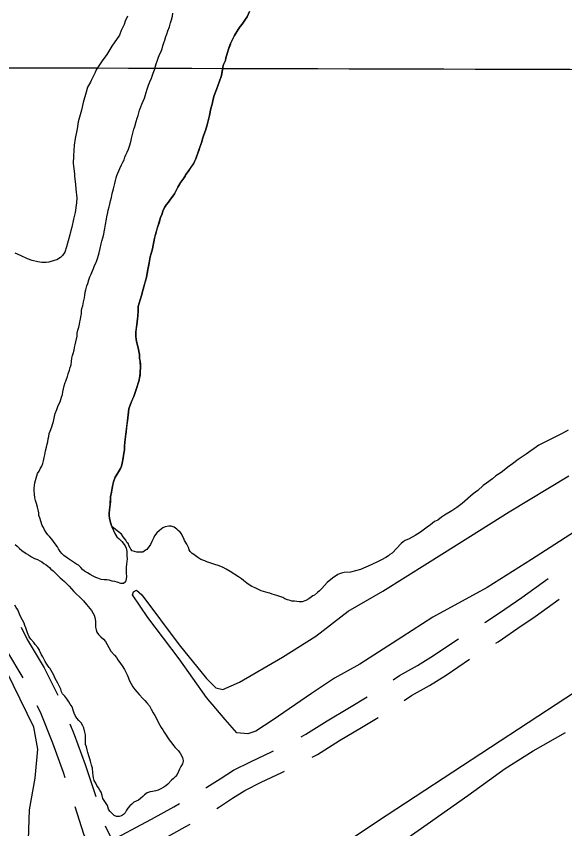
# Model space of a CAD drawing. Extents: x 3172231 to 3210228, y 940198 to 965780.
# Drawn here: x 3178967 to 3179677, y 950801 to 951853 of the extents above; entities that cross this region are included whole.
import ezdxf

# ---------------------------------------------------------------- set-up
doc = ezdxf.new("R2010")
doc.units = 0
for name, color, linetype in [('V-GRID-MAJR', 7, 'Continuous'), ('V-ROAD-CNTR', 7, 'Continuous'), ('V-SITE-VEGE', 7, 'Continuous'), ('V-TOPO-SHOR', 7, 'Continuous')]:
    doc.layers.add(name, color=color, linetype=linetype)

msp = doc.modelspace()

# ---------------------------------------------------------------- linework, layer by layer
at = {"layer": 'V-GRID-MAJR'}
msp.add_spline([(3176504.317, 951793.007), (3181720.753, 951778.211), (3186937.193, 951764.175), (3192153.634, 951750.897), (3197370.077, 951738.379), (3202586.522, 951726.618), (3207802.969, 951715.617)], degree=3, dxfattribs=at)
at = {"layer": 'V-ROAD-CNTR'}
for points in [[(3179573.418, 951067.834), (3179574.295, 951068.37), (3179599.082, 951085.423), (3179621.344, 951100.402), (3179655.38, 951125.097)], [(3179587.493, 951041.278), (3179590.627, 951043.192), (3179615.958, 951060.619), (3179638.532, 951075.808), (3179669.589, 951098.341)], [(3178929.568, 951085.004), (3178954.576, 951031.737), (3178975.759, 950996.458)], [(3178973.559, 951061.895), (3178981.082, 951045.869), (3179003.139, 951009.135), (3179020.81, 950973.868)], [(3179454.683, 950993.783), (3179462.742, 950999.249), (3179486.321, 951012.528), (3179506.87, 951025.109), (3179536.989, 951045.585), (3179539.281, 951046.985)], [(3179468.822, 950967.124), (3179478.55, 950973.721), (3179501.519, 950986.656), (3179523.146, 950999.897), (3179553.251, 951020.365), (3179553.356, 951020.429)], [(3179335.672, 950920.176), (3179341.935, 950923.334), (3179369.419, 950940.936), (3179398.365, 950958.029), (3179421.266, 950971.819)], [(3178993.816, 950960.774), (3178997.954, 950952.515), (3179014.059, 950912.353), (3179027.773, 950874.138), (3179030.015, 950867.626)], [(3179036.463, 950937.087), (3179042.109, 950923.007), (3179056.075, 950884.088), (3179070.228, 950842.982)], [(3179349.723, 950893.663), (3179356.817, 950897.24), (3179385.141, 950915.38), (3179413.731, 950932.263), (3179435.334, 950945.272)], [(3179212.477, 950854.067), (3179213.836, 950854.913), (3179230.895, 950865.843), (3179248.078, 950876.844), (3179271.104, 950888.204), (3179297.291, 950900.564), (3179300.045, 950901.994)], [(3179226.559, 950827.496), (3179229.854, 950829.547), (3179247.075, 950840.581), (3179262.848, 950850.678), (3179284.144, 950861.186), (3179310.607, 950873.676), (3179314.093, 950875.485)], [(3179090.309, 950785.828), (3179104.059, 950793.113), (3179121.671, 950802.806), (3179142.274, 950813.521), (3179170.992, 950829.489), (3179178.134, 950833.573)], [(3179043.03, 950829.808), (3179054.043, 950794.343), (3179061.2, 950779.229), (3179069.982, 950758.127), (3179080.079, 950737.22)], [(3179082.264, 950804.844), (3179088.622, 950791.419), (3179090.461, 950787)], [(3179104.354, 950759.319), (3179118.315, 950766.715), (3179135.827, 950776.354), (3179156.488, 950787.099), (3179185.728, 950803.357), (3179192.187, 950807.05)]]:
    msp.add_lwpolyline(points, dxfattribs=at)
at = {"layer": 'V-SITE-VEGE'}
for points in [[(3179110.849, 951852.687), (3179108.226, 951846.43), (3179106.756, 951841.875), (3179102.977, 951834.204), (3179100.638, 951828.229), (3179090.802, 951813.76), (3179084.142, 951803.26), (3179078.073, 951795.038), (3179070.549, 951783.403), (3179069.085, 951779.704), (3179064.141, 951769.472), (3179063.266, 951767.484), (3179059.494, 951760.668), (3179057.438, 951754.405), (3179053.606, 951741.024), (3179051.519, 951731.054), (3179047.384, 951715.962), (3179045.879, 951707.127), (3179043.196, 951694.589), (3179041.973, 951685.754), (3179040.99, 951671.777), (3179040.902, 951662.071), (3179042.493, 951648.64), (3179042.463, 951645.216), (3179043.802, 951635.498), (3179044.312, 951628.644), (3179045.352, 951617.503), (3179045.008, 951611.225), (3179043.468, 951598.679), (3179041.394, 951590.135), (3179039.014, 951579.594), (3179037.547, 951575.326), (3179036.356, 951569.629), (3179032.219, 951554.252), (3179029.874, 951547.422), (3179026.982, 951543.166), (3179024.387, 951540.336), (3179019.509, 951537.524), (3179016.072, 951536.414), (3179009.49, 951534.477), (3179005.775, 951533.94), (3179000.067, 951533.991), (3178995.221, 951534.892), (3178987.816, 951536.67), (3178981.555, 951538.726), (3178972.458, 951542.806), (3178965.923, 951546.005)], [(3179241.518, 951810.178), (3179244.428, 951817.441), (3179246.425, 951821.866), (3179249.499, 951827.881), (3179254.017, 951835.481), (3179256.72, 951839.547), (3179259.235, 951842.367), (3179263.561, 951848.726), (3179265.721, 951852.083), (3179268.806, 951858.63)], [(3179090.605, 951192.377), (3179089.022, 951197.271), (3179087.83, 951202.973), (3179087.328, 951206.354), (3179087.357, 951209.377), (3179087.752, 951213.817), (3179088.702, 951220.561), (3179089.153, 951230.691), (3179090.275, 951236.724), (3179091.031, 951241.695), (3179093.065, 951250.03), (3179095.076, 951256.055), (3179099.405, 951262.947), (3179101.935, 951267.366), (3179103.385, 951270.377), (3179104.308, 951274.1), (3179104.505, 951276.23), (3179105.439, 951281.022), (3179106.205, 951287.06), (3179106.956, 951291.674), (3179107.356, 951296.112), (3179107.583, 951301.445), (3179109.307, 951314.937), (3179110.86, 951328.966), (3179111.605, 951332.869), (3179112.781, 951344.412), (3179114.792, 951350.437), (3179119.152, 951360.706), (3179122.623, 951370.807), (3179126.101, 951381.616), (3179127.6, 951390.136), (3179127.625, 951392.624), (3179128.028, 951397.953), (3179127.215, 951406.135), (3179126.717, 951409.874), (3179126.408, 951414.853), (3179125.908, 951418.593), (3179125.228, 951421.976), (3179122.992, 951429.996), (3179122.32, 951434.268), (3179122.005, 951438.536), (3179121.876, 951443.693), (3179123.033, 951453.28), (3179123.813, 951461.097), (3179124.377, 951464.288), (3179124.796, 951471.216), (3179125.026, 951476.903), (3179127.418, 951485.591), (3179129.615, 951492.679), (3179130.539, 951496.226), (3179132.374, 951502.432), (3179134.592, 951511.654), (3179135.511, 951515.023), (3179137.381, 951524.96), (3179139.235, 951533.297), (3179140.554, 951541.284), (3179141.84, 951545.716), (3179143.316, 951551.745), (3179144.248, 951556.36), (3179145.375, 951562.925), (3179147.22, 951570.196), (3179153.821, 951591.999), (3179155.819, 951596.781), (3179155.826, 951597.313), (3179156.741, 951600.326), (3179159.096, 951605.104), (3179161.443, 951608.991), (3179163.958, 951611.813), (3179166.842, 951616.053), (3179171.704, 951622.762), (3179176.23, 951631.607), (3179180.021, 951637.972), (3179183.799, 951642.914), (3179187.047, 951648.216), (3179190.472, 951653.162), (3179196.239, 951661.819), (3179197.511, 951664.652), (3179199.319, 951668.189), (3179205.889, 951686.614), (3179206.987, 951689.981), (3179208.091, 951694.061), (3179209.737, 951699.021), (3179211.924, 951704.868), (3179213.948, 951712.315), (3179215.611, 951719.055), (3179217.079, 951724.017), (3179218.941, 951733.243), (3179220.047, 951737.499), (3179220.964, 951740.512), (3179221.53, 951743.706), (3179223.186, 951750.09), (3179226.279, 951757.705), (3179229.744, 951767.273), (3179232.669, 951775.954), (3179234.545, 951786.604), (3179235.286, 951789.973), (3179237.823, 951795.281), (3179238.389, 951798.654), (3179239.669, 951802.554), (3179240.588, 951805.923), (3179241.518, 951810.178)], [(3179680.89, 951316.907), (3179672.282, 951312.133), (3179667.121, 951309.61), (3179658.517, 951305.121), (3179643.319, 951297.552), (3179626.945, 951285.997), (3179616.32, 951278.958), (3179608.847, 951273.314), (3179604.538, 951270.215), (3179594.188, 951262.031), (3179587.298, 951257.81), (3179582.985, 951254.142), (3179575.512, 951248.498), (3179571.201, 951245.397), (3179564.291, 951238.895), (3179557.975, 951234.672), (3179543.875, 951222.239), (3179536.975, 951216.879), (3179530.372, 951212.656), (3179521.187, 951207.03), (3179517.164, 951204.212), (3179512.278, 951200.546), (3179508.266, 951198.586)], [(3179508.266, 951198.586), (3179502.804, 951194.353), (3179498.495, 951191.25), (3179489.873, 951184.764), (3179483.27, 951180.828), (3179475.238, 951176.333), (3179470.366, 951174.094), (3179467.494, 951172.407), (3179465.194, 951170.43), (3179453.375, 951157.692), (3179450.504, 951156.004), (3179448.491, 951154.311), (3179445.048, 951152.344), (3179439.594, 951148.967), (3179435.296, 951147.009), (3179426.405, 951142.52), (3179412.651, 951136.653), (3179399.49, 951133.345), (3179391.206, 951132.85), (3179387.776, 951132.024), (3179385.2, 951131.193), (3179383.19, 951130.068), (3179381.179, 951128.659), (3179378.021, 951126.689), (3179371.699, 951121.895), (3179369.395, 951119.632), (3179362.475, 951111.989), (3179359.307, 951108.876), (3179356.72, 951106.901), (3179352.976, 951103.51), (3179350.969, 951102.388), (3179345.798, 951098.724), (3179341.784, 951096.475), (3179336.916, 951094.808), (3179333.205, 951094.841), (3179327.217, 951095.463), (3179323.79, 951095.494), (3179321.515, 951096.375), (3179317.814, 951097.548), (3179314.4, 951098.722), (3179311.846, 951100.456), (3179304.16, 951102.812), (3179298.186, 951104.864), (3179295.057, 951106.033), (3179293.064, 951106.623), (3179283.951, 951108.988), (3179275.992, 951112.771), (3179272.013, 951114.522), (3179267.19, 951117.703), (3179265.201, 951118.864), (3179261.236, 951122.325), (3179258.686, 951124.344), (3179254.715, 951127.236), (3179243.931, 951134.185), (3179238.821, 951137.085), (3179234.842, 951139.118), (3179229.437, 951141.166), (3179222.609, 951143.511), (3179213.499, 951146.448), (3179210.943, 951147.614), (3179205.819, 951149.373), (3179201.848, 951152.263), (3179197.031, 951156.016), (3179194.475, 951157.466), (3179192.217, 951160.055), (3179190.805, 951162.068), (3179190.252, 951164.071), (3179187.731, 951169.232), (3179184.922, 951174.111), (3179183.801, 951176.689), (3179181.839, 951180.703), (3179180.717, 951182.71), (3179179.021, 951184.725), (3179176.474, 951187.031), (3179175.062, 951188.758), (3179171.376, 951191.359), (3179167.391, 951192.536), (3179164.536, 951192.563), (3179159.965, 951192.033), (3179156.811, 951190.636), (3179152.496, 951186.964), (3179149.043, 951183.855), (3179146.155, 951180.171), (3179144.996, 951178.182), (3179142.665, 951173.064), (3179140.914, 951168.798), (3179136.005, 951162.564), (3179134.283, 951161.438), (3179130.834, 951158.9), (3179123.127, 951158.97), (3179117.149, 951160.737), (3179115.455, 951162.75), (3179114.331, 951164.757), (3179112.93, 951167.627), (3179112.377, 951169.628), (3179110.677, 951171.071), (3179108.996, 951174.512), (3179105.611, 951178.823), (3179103.071, 951182.272), (3179095.42, 951188.336), (3179090.605, 951192.377)]]:
    msp.add_lwpolyline(points, dxfattribs=at)
at = {"layer": 'V-TOPO-SHOR'}
for points in [[(3179098.717, 951649.744), (3179101.083, 951655.411), (3179103.26, 951660.189), (3179105.07, 951663.906), (3179106.698, 951666.913), (3179107.796, 951670.28), (3179109.068, 951673.29), (3179109.43, 951673.999), (3179110.7, 951676.653), (3179112.156, 951680.55), (3179113.438, 951684.448), (3179115.267, 951690.121), (3179116.021, 951694.557), (3179118.411, 951703.244), (3179119.33, 951706.613), (3179120.608, 951710.156), (3179122.267, 951716.54), (3179123.725, 951720.615), (3179124.647, 951723.984), (3179126.668, 951731.253), (3179128.487, 951735.502), (3179129.761, 951738.867), (3179133.031, 951746.482), (3179133.771, 951749.496), (3179135.055, 951753.928), (3179136.517, 951758.18), (3179138.164, 951763.32), (3179139.98, 951767.57), (3179141.981, 951772.528), (3179144.353, 951778.905), (3179145.993, 951783.333), (3179147.281, 951788.121), (3179148.199, 951791.134), (3179149.297, 951794.501), (3179150.755, 951798.576), (3179152.575, 951803.18), (3179154.023, 951806.013), (3179155.844, 951810.617), (3179156.946, 951814.34), (3179158.228, 951818.415), (3179159.147, 951821.784), (3179160.614, 951826.571), (3179161.884, 951829.403), (3179163.348, 951833.833), (3179165.349, 951838.969), (3179166.819, 951844.11), (3179167.921, 951848.011), (3179169.031, 951852.621), (3179169.779, 951856.527)], [(3179268.806, 951858.63), (3179265.723, 951852.083), (3179263.561, 951848.726), (3179259.235, 951842.367), (3179256.72, 951839.547), (3179254.017, 951835.481), (3179249.501, 951827.881), (3179247.873, 951824.697), (3179246.425, 951821.866), (3179244.428, 951817.441), (3179244.064, 951816.378), (3179241.518, 951810.178), (3179240.588, 951805.923), (3179239.669, 951802.554), (3179238.389, 951798.654), (3179237.823, 951795.281), (3179235.286, 951789.973), (3179234.545, 951786.604), (3179233.979, 951783.231), (3179232.669, 951775.954), (3179229.744, 951767.273), (3179228.466, 951763.73), (3179226.279, 951757.705), (3179223.186, 951750.09), (3179221.527, 951743.706), (3179220.964, 951740.512), (3179220.047, 951737.499), (3179218.941, 951733.243), (3179217.079, 951724.017), (3179215.611, 951719.055), (3179213.948, 951712.315), (3179211.924, 951704.868), (3179209.737, 951699.021), (3179208.091, 951694.061), (3179206.987, 951689.981), (3179205.889, 951686.614), (3179204.611, 951683.071), (3179203.153, 951678.998), (3179201.146, 951673.327), (3179199.319, 951668.189), (3179197.511, 951664.652), (3179196.239, 951661.819), (3179194.437, 951659.169), (3179192.634, 951656.519), (3179190.472, 951653.162), (3179187.047, 951648.216), (3179185.423, 951645.564), (3179183.799, 951642.914), (3179180.021, 951637.972), (3179178.214, 951634.968), (3179176.23, 951631.607), (3179174.057, 951627.362), (3179171.704, 951622.762), (3179168.822, 951618.701), (3179166.842, 951616.053), (3179163.958, 951611.813), (3179161.443, 951608.991), (3179159.096, 951605.104), (3179156.741, 951600.326), (3179155.826, 951597.313), (3179155.819, 951596.779), (3179153.821, 951591.999), (3179151.805, 951585.439), (3179149.606, 951578.173), (3179147.22, 951570.196), (3179146.114, 951565.94), (3179145.375, 951562.925), (3179144.248, 951556.36), (3179143.316, 951551.745), (3179141.84, 951545.716), (3179140.554, 951541.284), (3179139.235, 951533.297), (3179138.123, 951528.331), (3179137.381, 951524.96), (3179136.818, 951521.943), (3179135.511, 951515.023), (3179134.592, 951511.654), (3179133.666, 951507.752), (3179132.374, 951502.432), (3179130.539, 951496.226), (3179129.615, 951492.679), (3179127.418, 951485.591), (3179125.026, 951476.903), (3179124.796, 951471.216), (3179124.377, 951464.288), (3179123.813, 951461.095), (3179123.031, 951453.28), (3179122.451, 951448.307), (3179121.876, 951443.693), (3179122.005, 951438.536), (3179122.32, 951434.268), (3179122.992, 951429.996), (3179125.228, 951421.976), (3179125.908, 951418.593), (3179126.408, 951414.853), (3179126.717, 951409.874), (3179127.215, 951406.137)], [(3178994.689, 951260.716), (3178996.671, 951263.721), (3178998.662, 951267.612), (3179000.286, 951270.262), (3179001.562, 951273.629), (3179002.308, 951277.354), (3179003.055, 951281.436), (3179003.977, 951284.805), (3179005.095, 951290.306), (3179006.201, 951294.74), (3179007.305, 951298.639), (3179007.868, 951302.01), (3179008.613, 951305.738), (3179009.177, 951308.93), (3179009.922, 951312.658), (3179011.018, 951315.847), (3179013.025, 951321.339), (3179014.118, 951324.35), (3179015.22, 951328.073), (3179016.701, 951334.459), (3179017.448, 951338.362), (3179019.451, 951343.499), (3179020.91, 951347.396), (3179022.359, 951350.404), (3179023.807, 951353.413), (3179024.903, 951356.602), (3179025.823, 951359.792), (3179026.742, 951363.161), (3179027.486, 951366.532), (3179028.055, 951370.438), (3179029.157, 951374.337), (3179030.263, 951378.593), (3179031.168, 951380.363), (3179032.081, 951383.021), (3179033.357, 951386.564), (3179034.455, 951389.931), (3179035.921, 951394.539), (3179037.019, 951398.084), (3179038.119, 951401.629), (3179038.69, 951405.713), (3179039.088, 951410.153), (3179039.829, 951413.522), (3179040.923, 951416.356), (3179041.85, 951420.614), (3179042.592, 951423.807), (3179043.511, 951427.354), (3179044.259, 951431.257), (3179045.75, 951438.708), (3179046.139, 951442.259), (3179046.708, 951446.165), (3179047.988, 951450.064), (3179048.914, 951453.966), (3179049.477, 951457.339), (3179050.04, 951460.532), (3179050.601, 951463.548), (3179051.161, 951466.211), (3179051.347, 951467.276), (3179051.742, 951471.538), (3179052.125, 951474.556), (3179053.047, 951477.923), (3179054.161, 951483.07), (3179055.275, 951488.214), (3179055.662, 951491.587), (3179056.407, 951495.491), (3179057.147, 951498.506), (3179058.439, 951503.648), (3179059.533, 951506.661), (3179061.001, 951511.623), (3179062.103, 951515.346), (3179063.911, 951518.885), (3179065.55, 951522.959), (3179067.002, 951526.143), (3179068.458, 951529.865), (3179069.91, 951533.049), (3179071.362, 951536.414), (3179072.642, 951540.311), (3179074.477, 951546.517), (3179075.771, 951551.838), (3179077.074, 951558.223), (3179077.817, 951561.594), (3179078.923, 951565.852), (3179080.211, 951570.638), (3179080.775, 951573.833), (3179081.522, 951577.915), (3179082.46, 951583.237), (3179083.769, 951590.158), (3179084.152, 951593.176), (3179085.446, 951598.497), (3179086.009, 951601.868), (3179087.291, 951605.768), (3179088.213, 951609.315), (3179089.143, 951613.751), (3179090.251, 951618.183), (3179091.363, 951623.151), (3179093.02, 951629.356), (3179093.583, 951632.549), (3179094.504, 951636.275), (3179095.428, 951640), (3179096.35, 951643.369), (3179097.265, 951646.381), (3179098.717, 951649.744)], [(3180462.972, 951427.131), (3180423.603, 951427.228), (3180407.48, 951420.11), (3180373.436, 951402.3), (3180070.572, 951224.1), (3179921.81, 951129.625), (3179434.281, 950810.512), (3179317.77, 950732.062), (3179321.314, 950717.738), (3179337.295, 950667.592), (3179360.461, 950628.166), (3179378.254, 950586.964), (3179420.931, 950477.7)], [(3179127.215, 951406.137), (3179127.705, 951401.332), (3179128.028, 951397.953), (3179127.625, 951392.624), (3179127.6, 951390.136), (3179127.225, 951388.006), (3179126.664, 951384.989), (3179126.101, 951381.616), (3179124.452, 951376.478), (3179122.623, 951370.807), (3179119.152, 951360.706), (3179117.153, 951356.102), (3179114.792, 951350.437), (3179112.781, 951344.412), (3179112.385, 951340.326), (3179111.605, 951332.869), (3179110.86, 951328.966), (3179110.278, 951323.815), (3179109.887, 951319.91), (3179109.307, 951314.937), (3179108.541, 951309.078), (3179107.583, 951301.445), (3179107.356, 951296.112), (3179106.958, 951291.674), (3179106.205, 951287.06), (3179105.439, 951281.022), (3179104.878, 951278.006), (3179104.505, 951276.23), (3179104.308, 951274.1), (3179103.385, 951270.377), (3179101.935, 951267.366), (3179099.405, 951262.947), (3179096.878, 951258.881), (3179095.076, 951256.055), (3179093.065, 951250.03), (3179092.143, 951246.483), (3179091.031, 951241.695), (3179090.275, 951236.724), (3179089.153, 951230.691), (3179088.917, 951224.473), (3179088.702, 951220.563), (3179087.752, 951213.817), (3179087.357, 951209.377), (3179087.328, 951206.354), (3179087.83, 951202.973), (3179089.022, 951197.273), (3179090.748, 951191.926), (3179093.015, 951187.105), (3179094.576, 951183.003), (3179097.204, 951178.712), (3179100.202, 951176.195), (3179103.727, 951172.786), (3179107.941, 951167.237), (3179109.158, 951164.204), (3179110.36, 951159.75), (3179110.309, 951154.239), (3179110.452, 951150.505), (3179110.239, 951146.774), (3179109.854, 951143.579), (3179109.285, 951139.671), (3179109.248, 951135.586), (3179109.391, 951131.85), (3179109.531, 951127.76), (3179109.504, 951124.739), (3179108.398, 951120.662), (3179106.065, 951118.372), (3179102.334, 951118.405), (3179097.728, 951120.05), (3179094.537, 951121.145), (3179091.162, 951121.354), (3179087.267, 951122.812), (3179084.248, 951123.373), (3179080.871, 951123.228), (3179077.143, 951123.793), (3179072.714, 951125.258), (3179069.879, 951126.349), (3179066.695, 951127.979), (3179062.803, 951130.148), (3179059.445, 951132.135), (3179055.377, 951134.484), (3179052.91, 951136.638), (3179050.8, 951139.325), (3179047.628, 951142.02), (3179044.976, 951143.645), (3179042.325, 951145.447), (3179038.436, 951147.794), (3179034.551, 951150.495), (3179031.903, 951152.476), (3179028.725, 951154.638), (3179026.083, 951157.329), (3179023.973, 951159.836), (3179021.87, 951163.234), (3179020.295, 951165.914), (3179017.663, 951169.673), (3179015.206, 951172.894), (3179013.098, 951175.757), (3179010.11, 951179.339), (3179007.997, 951181.494), (3179005.892, 951184.535), (3179003.79, 951187.93), (3179002.217, 951190.789)], [(3179002.217, 951190.789), (3179000.823, 951193.646), (3178999.096, 951199.174), (3178997.536, 951203.454), (3178996.499, 951206.664), (3178996.352, 951210.041), (3178995.498, 951213.782), (3178994.64, 951217.168), (3178993.264, 951221.978), (3178992.233, 951225.9), (3178991.377, 951229.464), (3178990.534, 951234.271), (3178990.392, 951238.358), (3178990.425, 951241.914), (3178990.636, 951245.467), (3178991.199, 951248.662), (3178994.689, 951260.716)], [(3179713.385, 951200.769), (3179633.72, 951149.496), (3179576.198, 951113.377), (3179505.96, 951074.838), (3179465.823, 951049.203), (3179411.455, 951014.145), (3179378.642, 950995.822), (3179349.079, 950976.016), (3179299.556, 950941.882), (3179277.174, 950927.212), (3179266.743, 950923.8), (3179252.61, 950925.137), (3179237.166, 950942.326), (3179213.364, 950971.078), (3179177.901, 951020.857), (3179137.277, 951074.67), (3179117.467, 951103.627), (3179118.833, 951107.606), (3179122.48, 951109.871), (3179129.439, 951103.883), (3179177.946, 951039.235), (3179213.102, 950995.507), (3179225.324, 950983.305), (3179234.495, 950981.285), (3179255.743, 950990.888), (3179311.658, 951023.15), (3179354.709, 951050.209), (3179396.478, 951082.721), (3179441.21, 951108.554), (3179499.216, 951144.789), (3179554.794, 951179.958), (3179604.655, 951211.427), (3179681.738, 951257.767)], [(3178965.669, 951169.021), (3178968.362, 951166.599), (3178971.213, 951163.856), (3178974.383, 951161.272), (3178979.78, 951157.387), (3178982.796, 951155.441), (3178986.927, 951152.846), (3178990.745, 951150.894), (3178994.726, 951149.42), (3178997.427, 951147.956), (3179000.288, 951146.332), (3179002.985, 951144.39), (3179005.844, 951142.446), (3179009.967, 951139.213), (3179012.023, 951136.958), (3179014.878, 951134.695), (3179018.997, 951130.66), (3179021.213, 951128.403), (3179024.063, 951125.661), (3179026.441, 951123.722), (3179029.611, 951120.977), (3179032.622, 951118.233), (3179035.628, 951115.169), (3179038.633, 951111.786), (3179041.795, 951108.081), (3179045.279, 951104.696), (3179048.762, 951101.306), (3179050.978, 951099.049), (3179053.985, 951095.988), (3179058.095, 951091.314), (3179060.309, 951088.738), (3179062.523, 951086.161), (3179064.413, 951083.427), (3179066.303, 951080.376), (3179067.874, 951077.644), (3179068.962, 951074.279), (3179069.56, 951069.64), (3179069.687, 951066.124), (3179069.648, 951061.97), (3179070.414, 951058.448), (3179071.505, 951055.562), (3179073.394, 951052.509), (3179076.562, 951049.445), (3179079.89, 951046.537), (3179082.577, 951043.317), (3179084.938, 951039.62), (3179086.82, 951035.768), (3179089.653, 951031.109), (3179094.076, 951025.635), (3179096.604, 951022.577), (3179098.656, 951019.841), (3179101.965, 951015.018), (3179104.173, 951011.802), (3179107.165, 951007.139), (3179110.618, 951000.397), (3179111.867, 950997.352), (3179113.27, 950993.504), (3179115.623, 950988.689), (3179117.823, 950984.675), (3179120.508, 950981.293), (3179123.037, 950978.393), (3179126.197, 950974.691), (3179130.787, 950969.855), (3179133.476, 950966.953), (3179136.165, 950964.053), (3179139.323, 950960.029), (3179141.522, 950955.855), (3179144.353, 950951.036), (3179146.237, 950947.503), (3179147.967, 950944.452), (3179150.632, 950938.834), (3179152.674, 950935.142), (3179154.404, 950932.25), (3179156.612, 950929.192), (3179158.502, 950926.141), (3179160.235, 950923.409), (3179163.067, 950918.907), (3179165.119, 950916.013), (3179168.275, 950911.829), (3179170.483, 950908.774), (3179172.697, 950906.357), (3179174.915, 950904.1), (3179176.969, 950901.843), (3179178.866, 950899.431), (3179179.021, 950899.109), (3179181.067, 950895.734), (3179182.321, 950893.006), (3179182.472, 950892.207)], [(3178982.271, 950761.428), (3178984.213, 950825.625), (3178991.448, 950866.624), (3178995.107, 950904.066), (3178989.828, 950932.612), (3178909.978, 951095.096)], [(3179085.086, 950831.116), (3179083.351, 950833.69), (3179080.674, 950837.708), (3179079.261, 950840.436), (3179078.176, 950843.963), (3179076.939, 950848.448), (3179075.206, 950851.18), (3179073.473, 950853.912), (3179071.428, 950857.125), (3179070.014, 950860.015), (3179068.132, 950863.708), (3179067.202, 950866.911), (3179066.592, 950869.952), (3179066.146, 950873.47), (3179065.564, 950879.709), (3179064.323, 950883.555), (3179063.088, 950888.517), (3179062.158, 950891.562), (3179061.079, 950895.566), (3179059.68, 950899.894), (3179058.912, 950903.256), (3179057.829, 950907.101), (3179056.58, 950910.148), (3179056.606, 950913.183), (3179056.643, 950917.017), (3179056.537, 950922.77), (3179055.928, 950926.131), (3179054.699, 950931.574), (3179053.448, 950934.462), (3179051.085, 950937.999), (3179048.08, 950941.382), (3179045.551, 950944.282), (3179043.345, 950947.657), (3179041.936, 950950.704), (3179040.853, 950954.391), (3179039.294, 950958.718), (3179036.931, 950962.415), (3179035.36, 950965.307), (3179032.679, 950969.165), (3179029.837, 950972.546), (3179027.15, 950975.768), (3179025.737, 950978.496), (3179024.645, 950981.541), (3179023.24, 950985.07), (3179021.045, 950989.404), (3179019.154, 950992.457), (3179017.586, 950995.507), (3179015.55, 950999.84), (3179014.139, 951002.73), (3179012.41, 951005.939), (3179010.52, 951008.835), (3179009.889, 951009.797), (3179008.468, 951011.569), (3179006.574, 951014.143), (3179004.687, 951017.514), (3179003.274, 951020.244), (3179001.39, 951023.617), (3178999.815, 951026.188), (3178997.933, 951029.88), (3178997.777, 951030.361), (3178996.684, 951033.087), (3178994.949, 951035.66), (3178991.791, 951039.684), (3178989.737, 951042.099), (3178985.942, 951046.289), (3178983.896, 951049.662), (3178981.547, 951054.796), (3178979.368, 951061.049), (3178978.278, 951064.254), (3178977.187, 951067.139), (3178975.147, 951071.154), (3178973.416, 951074.043), (3178971.856, 951078.053), (3178969.04, 951084.47), (3178967.15, 951087.363), (3178965.261, 951090.577)], [(3179443.692, 950768.314), (3179498.739, 950806.902), (3179551.231, 950844.061), (3179599.588, 950879.08), (3179635.856, 950901.743), (3179677.82, 950925.565)], [(3179182.472, 950892.207), (3179183.236, 950888.365), (3179182.247, 950885.019), (3179179.978, 950881.525), (3179178.35, 950878.185), (3179176.883, 950875.164), (3179175.253, 950871.502), (3179173.15, 950868.805), (3179170.727, 950865.952), (3179168.15, 950863.9), (3179163.311, 950858.831), (3179160.737, 950856.779), (3179158.005, 950855.047), (3179153.503, 950852.212), (3179150.618, 950850.961), (3179147.572, 950850.031), (3179143.57, 950849.267), (3179140.529, 950848.657), (3179136.363, 950847.418), (3179133.146, 950845.05), (3179130.727, 950842.677), (3179127.829, 950840.307), (3179125.413, 950838.093), (3179122.367, 950837.002), (3179119.32, 950835.593), (3179116.74, 950833.059), (3179114.161, 950830.688), (3179111.417, 950827.677), (3179109.795, 950825.135), (3179108.007, 950821.797), (3179105.908, 950819.42), (3179103.337, 950817.847), (3179100.294, 950817.075), (3179096.778, 950816.788), (3179093.917, 950818.412), (3179091.537, 950820.351), (3179088.213, 950823.739), (3179086.48, 950826.309), (3179085.086, 950831.116)]]:
    msp.add_lwpolyline(points, dxfattribs=at)

doc.saveas('drawing.dxf')
